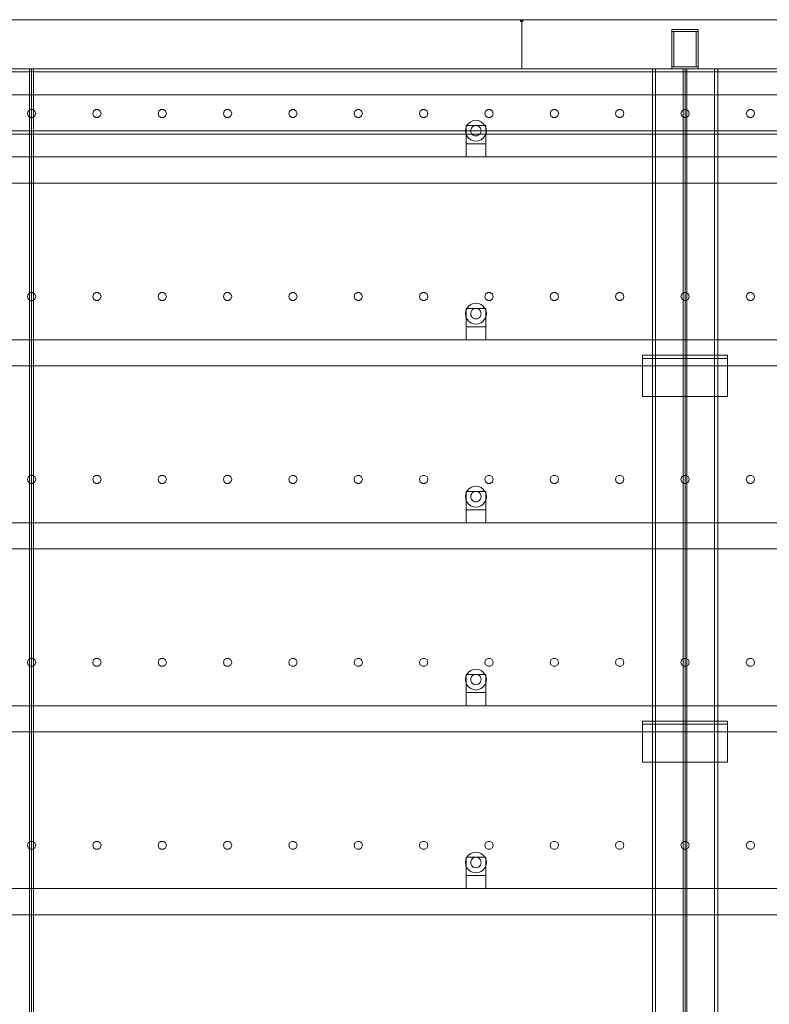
# Model space of a CAD drawing. Header units: millimetres. Extents: x -2233 to 61924, y -68080 to 6847.
# Tile 1008 of 1056: x 51443 to 52590, y 1493 to 3000. Entities that reach past the tile are written whole.
import ezdxf

# ---------------------------------------------------------------- set-up
doc = ezdxf.new("R2010")
doc.units = ezdxf.units.MM
doc.layers.add('lateral_secador', color=7, linetype='Continuous', lineweight=0)

msp = doc.modelspace()

# ---------------------------------------------------------------- linework, layer by layer
at = {"layer": 'lateral_secador'}
for p, q in [((51211.134, 3000), (52211.134, 3000)), ((52209.134, 3000), (52213.134, 3000)), ((52209.134, 3000), (52209.134, 2997)), ((52211.134, 2925), (52211.134, 3000)), ((52211.134, 3000), (53211.134, 3000)), ((52213.134, 2997), (52213.134, 3000)), ((52209.134, 2997), (52213.134, 2997)), ((52441.134, 2985), (52481.134, 2985)), ((52441.134, 2985), (52441.134, 2982)), ((52481.134, 2982), (52481.134, 2985)), ((52441.134, 2982), (52481.134, 2982)), ((52441.134, 2982), (52444.134, 2982)), ((52441.134, 2982), (52441.134, 2928)), ((52444.134, 2928), (52444.134, 2982)), ((52478.134, 2982), (52481.134, 2982)), ((52478.134, 2982), (52478.134, 2928)), ((52481.134, 2928), (52481.134, 2982)), ((40461.134, 2925), (60461.134, 2925)), ((50686.134, 2925), (51461.134, 2925)), ((51211.134, 2925), (52211.134, 2925)), ((51458.134, 2925), (51464.134, 2925)), ((51458.134, 2925), (51458.134, 60)), ((51461.134, 0), (51461.134, 2925)), ((51461.134, 2925), (52461.134, 2925)), ((51464.134, 60), (51464.134, 2925)), ((52211.134, 2925), (53211.134, 2925)), ((52411.134, 2925), (52511.134, 2925)), ((52411.134, 2925), (52411.134, 20)), ((52411.134, 2925), (52416.134, 2925)), ((52416.134, 20), (52416.134, 2925)), ((52441.134, 2928), (52481.134, 2928)), ((52441.134, 2928), (52441.134, 2925)), ((52441.134, 2928), (52444.134, 2928)), ((52441.134, 2925), (52481.134, 2925)), ((52458.134, 2925), (52464.134, 2925)), ((52458.134, 2925), (52458.134, 60)), ((52461.134, 0), (52461.134, 2925)), ((52461.134, 2925), (53461.134, 2925)), ((52464.134, 60), (52464.134, 2925)), ((52478.134, 2928), (52481.134, 2928)), ((52481.134, 2925), (52481.134, 2928)), ((52506.134, 2925), (52511.134, 2925)), ((52506.134, 2925), (52506.134, 20)), ((52511.134, 20), (52511.134, 2925)), ((40461.134, 2920), (60461.134, 2920)), ((40461.134, 2885), (60461.134, 2885)), ((51455.997, 2860.082), (51454.784, 2856.35)), ((51454.784, 2856.35), (51455.997, 2852.618)), ((51459.172, 2862.389), (51455.997, 2860.082)), ((51455.997, 2852.618), (51459.172, 2850.311)), ((51463.096, 2862.389), (51459.172, 2862.389)), ((51459.172, 2850.311), (51463.096, 2850.311)), ((51466.271, 2860.082), (51463.096, 2862.389)), ((51463.096, 2850.311), (51466.271, 2852.618)), ((51467.484, 2856.35), (51466.271, 2860.082)), ((51466.271, 2852.618), (51467.484, 2856.35)), ((51555.997, 2860.082), (51554.784, 2856.35)), ((51554.784, 2856.35), (51555.997, 2852.618)), ((51559.172, 2862.389), (51555.997, 2860.082)), ((51555.997, 2852.618), (51559.172, 2850.311)), ((51563.096, 2862.389), (51559.172, 2862.389)), ((51559.172, 2850.311), (51563.096, 2850.311)), ((51566.271, 2860.082), (51563.096, 2862.389)), ((51563.096, 2850.311), (51566.271, 2852.618)), ((51567.484, 2856.35), (51566.271, 2860.082)), ((51566.271, 2852.618), (51567.484, 2856.35)), ((51655.997, 2860.082), (51654.784, 2856.35)), ((51654.784, 2856.35), (51655.997, 2852.618)), ((51659.172, 2862.389), (51655.997, 2860.082)), ((51655.997, 2852.618), (51659.172, 2850.311)), ((51663.096, 2862.389), (51659.172, 2862.389)), ((51659.172, 2850.311), (51663.096, 2850.311)), ((51666.271, 2860.082), (51663.096, 2862.389)), ((51663.096, 2850.311), (51666.271, 2852.618)), ((51667.484, 2856.35), (51666.271, 2860.082)), ((51666.271, 2852.618), (51667.484, 2856.35)), ((51755.997, 2860.082), (51754.784, 2856.35)), ((51754.784, 2856.35), (51755.997, 2852.618)), ((51759.172, 2862.389), (51755.997, 2860.082)), ((51755.997, 2852.618), (51759.172, 2850.311)), ((51763.096, 2862.389), (51759.172, 2862.389)), ((51759.172, 2850.311), (51763.096, 2850.311)), ((51766.271, 2860.082), (51763.096, 2862.389)), ((51763.096, 2850.311), (51766.271, 2852.618)), ((51767.484, 2856.35), (51766.271, 2860.082)), ((51766.271, 2852.618), (51767.484, 2856.35)), ((51855.997, 2860.082), (51854.784, 2856.35)), ((51854.784, 2856.35), (51855.997, 2852.618)), ((51859.172, 2862.389), (51855.997, 2860.082)), ((51855.997, 2852.618), (51859.172, 2850.311)), ((51863.096, 2862.389), (51859.172, 2862.389)), ((51859.172, 2850.311), (51863.096, 2850.311)), ((51866.271, 2860.082), (51863.096, 2862.389)), ((51863.096, 2850.311), (51866.271, 2852.618)), ((51867.484, 2856.35), (51866.271, 2860.082)), ((51866.271, 2852.618), (51867.484, 2856.35)), ((51955.997, 2860.082), (51954.784, 2856.35)), ((51954.784, 2856.35), (51955.997, 2852.618)), ((51959.172, 2862.389), (51955.997, 2860.082)), ((51955.997, 2852.618), (51959.172, 2850.311)), ((51963.096, 2862.389), (51959.172, 2862.389)), ((51959.172, 2850.311), (51963.096, 2850.311)), ((51966.271, 2860.082), (51963.096, 2862.389)), ((51963.096, 2850.311), (51966.271, 2852.618)), ((51967.484, 2856.35), (51966.271, 2860.082)), ((51966.271, 2852.618), (51967.484, 2856.35)), ((52055.997, 2860.082), (52054.784, 2856.35)), ((52054.784, 2856.35), (52055.997, 2852.618)), ((52059.172, 2862.389), (52055.997, 2860.082)), ((52055.997, 2852.618), (52059.172, 2850.311)), ((52063.096, 2862.389), (52059.172, 2862.389)), ((52059.172, 2850.311), (52063.096, 2850.311)), ((52066.271, 2860.082), (52063.096, 2862.389)), ((52063.096, 2850.311), (52066.271, 2852.618)), ((52067.484, 2856.35), (52066.271, 2860.082)), ((52066.271, 2852.618), (52067.484, 2856.35)), ((52155.997, 2860.082), (52154.784, 2856.35)), ((52154.784, 2856.35), (52155.997, 2852.618)), ((52159.172, 2862.389), (52155.997, 2860.082)), ((52155.997, 2852.618), (52159.172, 2850.311)), ((52163.096, 2862.389), (52159.172, 2862.389)), ((52159.172, 2850.311), (52163.096, 2850.311)), ((52166.271, 2860.082), (52163.096, 2862.389)), ((52163.096, 2850.311), (52166.271, 2852.618)), ((52167.484, 2856.35), (52166.271, 2860.082)), ((52166.271, 2852.618), (52167.484, 2856.35)), ((52255.997, 2860.082), (52254.784, 2856.35)), ((52254.784, 2856.35), (52255.997, 2852.618)), ((52259.172, 2862.389), (52255.997, 2860.082)), ((52255.997, 2852.618), (52259.172, 2850.311)), ((52263.096, 2862.389), (52259.172, 2862.389)), ((52259.172, 2850.311), (52263.096, 2850.311)), ((52266.271, 2860.082), (52263.096, 2862.389)), ((52263.096, 2850.311), (52266.271, 2852.618)), ((52267.484, 2856.35), (52266.271, 2860.082)), ((52266.271, 2852.618), (52267.484, 2856.35)), ((52355.997, 2860.082), (52354.784, 2856.35)), ((52354.784, 2856.35), (52355.997, 2852.618)), ((52359.172, 2862.389), (52355.997, 2860.082)), ((52355.997, 2852.618), (52359.172, 2850.311)), ((52363.096, 2862.389), (52359.172, 2862.389)), ((52359.172, 2850.311), (52363.096, 2850.311)), ((52366.271, 2860.082), (52363.096, 2862.389)), ((52363.096, 2850.311), (52366.271, 2852.618)), ((52367.484, 2856.35), (52366.271, 2860.082)), ((52366.271, 2852.618), (52367.484, 2856.35)), ((52455.997, 2860.082), (52454.784, 2856.35)), ((52454.784, 2856.35), (52455.997, 2852.618)), ((52459.172, 2862.389), (52455.997, 2860.082)), ((52455.997, 2852.618), (52459.172, 2850.311)), ((52463.096, 2862.389), (52459.172, 2862.389)), ((52459.172, 2850.311), (52463.096, 2850.311)), ((52466.271, 2860.082), (52463.096, 2862.389)), ((52463.096, 2850.311), (52466.271, 2852.618)), ((52467.484, 2856.35), (52466.271, 2860.082)), ((52466.271, 2852.618), (52467.484, 2856.35)), ((52555.997, 2860.082), (52554.784, 2856.35)), ((52554.784, 2856.35), (52555.997, 2852.618)), ((52559.172, 2862.389), (52555.997, 2860.082)), ((52555.997, 2852.618), (52559.172, 2850.311)), ((52563.096, 2862.389), (52559.172, 2862.389)), ((52559.172, 2850.311), (52563.096, 2850.311)), ((52566.271, 2860.082), (52563.096, 2862.389)), ((52563.096, 2850.311), (52566.271, 2852.618)), ((52567.484, 2856.35), (52566.271, 2860.082)), ((52566.271, 2852.618), (52567.484, 2856.35)), ((52125.679, 2834.141), (52125.134, 2830)), ((52127.277, 2838), (52125.679, 2834.141)), ((52126.134, 2838), (52156.134, 2838)), ((52126.134, 2838), (52126.134, 2810)), ((52129.82, 2841.314), (52127.277, 2838)), ((52133.134, 2843.856), (52129.82, 2841.314)), ((52136.993, 2845.455), (52133.134, 2843.856)), ((52134.206, 2834), (52133.406, 2832.071)), ((52135.477, 2835.657), (52134.206, 2834)), ((52137.134, 2836.928), (52135.477, 2835.657)), ((52141.134, 2846), (52136.993, 2845.455)), ((52139.063, 2837.727), (52137.134, 2836.928)), ((52141.134, 2838), (52139.063, 2837.727)), ((52145.275, 2845.455), (52141.134, 2846)), ((52143.204, 2837.727), (52141.134, 2838)), ((52145.134, 2836.928), (52143.204, 2837.727)), ((52146.791, 2835.657), (52145.134, 2836.928)), ((52149.134, 2843.856), (52145.275, 2845.455)), ((52148.062, 2834), (52146.791, 2835.657)), ((52148.861, 2832.071), (52148.062, 2834)), ((52152.448, 2841.314), (52149.134, 2843.856)), ((52154.99, 2838), (52152.448, 2841.314)), ((52156.589, 2834.141), (52154.99, 2838)), ((52156.134, 2810), (52156.134, 2838)), ((52157.134, 2830), (52156.589, 2834.141)), ((40461.134, 2830), (60461.134, 2830)), ((40461.134, 2825), (60461.134, 2825)), ((52125.134, 2830), (52125.679, 2825.859)), ((52125.679, 2825.859), (52127.277, 2822)), ((52127.277, 2822), (52129.82, 2818.686)), ((52129.82, 2818.686), (52133.134, 2816.144)), ((52133.406, 2832.071), (52133.134, 2830)), ((52133.134, 2830), (52133.406, 2827.929)), ((52133.406, 2827.929), (52134.206, 2826)), ((52134.206, 2826), (52135.477, 2824.343)), ((52135.477, 2824.343), (52137.134, 2823.072)), ((52137.134, 2823.072), (52139.063, 2822.273)), ((52139.063, 2822.273), (52141.134, 2822)), ((52141.134, 2822), (52143.204, 2822.273)), ((52143.204, 2822.273), (52145.134, 2823.072)), ((52145.134, 2823.072), (52146.791, 2824.343)), ((52146.791, 2824.343), (52148.062, 2826)), ((52148.062, 2826), (52148.861, 2827.929)), ((52149.134, 2830), (52148.861, 2832.071)), ((52148.861, 2827.929), (52149.134, 2830)), ((52149.134, 2816.144), (52152.448, 2818.686)), ((52152.448, 2818.686), (52154.99, 2822)), ((52154.99, 2822), (52156.589, 2825.859)), ((52156.589, 2825.859), (52157.134, 2830)), ((52126.134, 2810), (52156.134, 2810)), ((52126.134, 2810), (52126.134, 2790)), ((52133.134, 2816.144), (52136.993, 2814.545)), ((52136.993, 2814.545), (52141.134, 2814)), ((52141.134, 2814), (52145.275, 2814.545)), ((52145.275, 2814.545), (52149.134, 2816.144)), ((52156.134, 2790), (52156.134, 2810)), ((40811.134, 2790), (60111.134, 2790)), ((52126.134, 2790), (52156.134, 2790)), ((40811.134, 2750), (60111.134, 2750)), ((51455.997, 2580.082), (51454.784, 2576.35)), ((51459.172, 2582.389), (51455.997, 2580.082)), ((51463.096, 2582.389), (51459.172, 2582.389)), ((51466.271, 2580.082), (51463.096, 2582.389)), ((51467.484, 2576.35), (51466.271, 2580.082)), ((51555.997, 2580.082), (51554.784, 2576.35)), ((51559.172, 2582.389), (51555.997, 2580.082)), ((51563.096, 2582.389), (51559.172, 2582.389)), ((51566.271, 2580.082), (51563.096, 2582.389)), ((51567.484, 2576.35), (51566.271, 2580.082)), ((51655.997, 2580.082), (51654.784, 2576.35)), ((51659.172, 2582.389), (51655.997, 2580.082)), ((51663.096, 2582.389), (51659.172, 2582.389)), ((51666.271, 2580.082), (51663.096, 2582.389)), ((51667.484, 2576.35), (51666.271, 2580.082)), ((51755.997, 2580.082), (51754.784, 2576.35)), ((51759.172, 2582.389), (51755.997, 2580.082)), ((51763.096, 2582.389), (51759.172, 2582.389)), ((51766.271, 2580.082), (51763.096, 2582.389)), ((51767.484, 2576.35), (51766.271, 2580.082)), ((51855.997, 2580.082), (51854.784, 2576.35)), ((51859.172, 2582.389), (51855.997, 2580.082)), ((51863.096, 2582.389), (51859.172, 2582.389)), ((51866.271, 2580.082), (51863.096, 2582.389)), ((51867.484, 2576.35), (51866.271, 2580.082)), ((51955.997, 2580.082), (51954.784, 2576.35)), ((51959.172, 2582.389), (51955.997, 2580.082)), ((51963.096, 2582.389), (51959.172, 2582.389)), ((51966.271, 2580.082), (51963.096, 2582.389)), ((51967.484, 2576.35), (51966.271, 2580.082)), ((52055.997, 2580.082), (52054.784, 2576.35)), ((52059.172, 2582.389), (52055.997, 2580.082)), ((52063.096, 2582.389), (52059.172, 2582.389)), ((52066.271, 2580.082), (52063.096, 2582.389)), ((52067.484, 2576.35), (52066.271, 2580.082)), ((52155.997, 2580.082), (52154.784, 2576.35)), ((52159.172, 2582.389), (52155.997, 2580.082)), ((52163.096, 2582.389), (52159.172, 2582.389)), ((52166.271, 2580.082), (52163.096, 2582.389)), ((52167.484, 2576.35), (52166.271, 2580.082)), ((52255.997, 2580.082), (52254.784, 2576.35)), ((52259.172, 2582.389), (52255.997, 2580.082)), ((52263.096, 2582.389), (52259.172, 2582.389)), ((52266.271, 2580.082), (52263.096, 2582.389)), ((52267.484, 2576.35), (52266.271, 2580.082)), ((52355.997, 2580.082), (52354.784, 2576.35)), ((52359.172, 2582.389), (52355.997, 2580.082)), ((52363.096, 2582.389), (52359.172, 2582.389)), ((52366.271, 2580.082), (52363.096, 2582.389)), ((52367.484, 2576.35), (52366.271, 2580.082)), ((52455.997, 2580.082), (52454.784, 2576.35)), ((52459.172, 2582.389), (52455.997, 2580.082)), ((52463.096, 2582.389), (52459.172, 2582.389)), ((52466.271, 2580.082), (52463.096, 2582.389)), ((52467.484, 2576.35), (52466.271, 2580.082)), ((52555.997, 2580.082), (52554.784, 2576.35)), ((52559.172, 2582.389), (52555.997, 2580.082)), ((52563.096, 2582.389), (52559.172, 2582.389)), ((52566.271, 2580.082), (52563.096, 2582.389)), ((52567.484, 2576.35), (52566.271, 2580.082)), ((51454.784, 2576.35), (51455.997, 2572.618)), ((51455.997, 2572.618), (51459.172, 2570.311)), ((51459.172, 2570.311), (51463.096, 2570.311)), ((51463.096, 2570.311), (51466.271, 2572.618)), ((51466.271, 2572.618), (51467.484, 2576.35)), ((51554.784, 2576.35), (51555.997, 2572.618)), ((51555.997, 2572.618), (51559.172, 2570.311)), ((51559.172, 2570.311), (51563.096, 2570.311)), ((51563.096, 2570.311), (51566.271, 2572.618)), ((51566.271, 2572.618), (51567.484, 2576.35)), ((51654.784, 2576.35), (51655.997, 2572.618)), ((51655.997, 2572.618), (51659.172, 2570.311)), ((51659.172, 2570.311), (51663.096, 2570.311)), ((51663.096, 2570.311), (51666.271, 2572.618)), ((51666.271, 2572.618), (51667.484, 2576.35)), ((51754.784, 2576.35), (51755.997, 2572.618)), ((51755.997, 2572.618), (51759.172, 2570.311)), ((51759.172, 2570.311), (51763.096, 2570.311)), ((51763.096, 2570.311), (51766.271, 2572.618)), ((51766.271, 2572.618), (51767.484, 2576.35)), ((51854.784, 2576.35), (51855.997, 2572.618)), ((51855.997, 2572.618), (51859.172, 2570.311)), ((51859.172, 2570.311), (51863.096, 2570.311)), ((51863.096, 2570.311), (51866.271, 2572.618)), ((51866.271, 2572.618), (51867.484, 2576.35)), ((51954.784, 2576.35), (51955.997, 2572.618)), ((51955.997, 2572.618), (51959.172, 2570.311)), ((51959.172, 2570.311), (51963.096, 2570.311)), ((51963.096, 2570.311), (51966.271, 2572.618)), ((51966.271, 2572.618), (51967.484, 2576.35)), ((52054.784, 2576.35), (52055.997, 2572.618)), ((52055.997, 2572.618), (52059.172, 2570.311)), ((52059.172, 2570.311), (52063.096, 2570.311)), ((52063.096, 2570.311), (52066.271, 2572.618)), ((52066.271, 2572.618), (52067.484, 2576.35)), ((52133.134, 2563.856), (52129.82, 2561.314)), ((52136.993, 2565.455), (52133.134, 2563.856)), ((52141.134, 2566), (52136.993, 2565.455)), ((52145.275, 2565.455), (52141.134, 2566)), ((52149.134, 2563.856), (52145.275, 2565.455)), ((52152.448, 2561.314), (52149.134, 2563.856)), ((52154.784, 2576.35), (52155.997, 2572.618)), ((52155.997, 2572.618), (52159.172, 2570.311)), ((52159.172, 2570.311), (52163.096, 2570.311)), ((52163.096, 2570.311), (52166.271, 2572.618)), ((52166.271, 2572.618), (52167.484, 2576.35)), ((52254.784, 2576.35), (52255.997, 2572.618)), ((52255.997, 2572.618), (52259.172, 2570.311)), ((52259.172, 2570.311), (52263.096, 2570.311)), ((52263.096, 2570.311), (52266.271, 2572.618)), ((52266.271, 2572.618), (52267.484, 2576.35)), ((52354.784, 2576.35), (52355.997, 2572.618)), ((52355.997, 2572.618), (52359.172, 2570.311)), ((52359.172, 2570.311), (52363.096, 2570.311)), ((52363.096, 2570.311), (52366.271, 2572.618)), ((52366.271, 2572.618), (52367.484, 2576.35)), ((52454.784, 2576.35), (52455.997, 2572.618)), ((52455.997, 2572.618), (52459.172, 2570.311)), ((52459.172, 2570.311), (52463.096, 2570.311)), ((52463.096, 2570.311), (52466.271, 2572.618)), ((52466.271, 2572.618), (52467.484, 2576.35)), ((52554.784, 2576.35), (52555.997, 2572.618)), ((52555.997, 2572.618), (52559.172, 2570.311)), ((52559.172, 2570.311), (52563.096, 2570.311)), ((52563.096, 2570.311), (52566.271, 2572.618)), ((52566.271, 2572.618), (52567.484, 2576.35)), ((52125.679, 2554.141), (52125.134, 2550)), ((52125.134, 2550), (52125.679, 2545.859)), ((52127.277, 2558), (52125.679, 2554.141)), ((52126.134, 2558), (52156.134, 2558)), ((52126.134, 2558), (52126.134, 2530)), ((52129.82, 2561.314), (52127.277, 2558)), ((52133.406, 2552.071), (52133.134, 2550)), ((52133.134, 2550), (52133.406, 2547.929)), ((52134.206, 2554), (52133.406, 2552.071)), ((52133.406, 2547.929), (52134.206, 2546)), ((52135.477, 2555.657), (52134.206, 2554)), ((52137.134, 2556.928), (52135.477, 2555.657)), ((52139.063, 2557.727), (52137.134, 2556.928)), ((52141.134, 2558), (52139.063, 2557.727)), ((52143.204, 2557.727), (52141.134, 2558)), ((52145.134, 2556.928), (52143.204, 2557.727)), ((52146.791, 2555.657), (52145.134, 2556.928)), ((52148.062, 2554), (52146.791, 2555.657)), ((52148.861, 2552.071), (52148.062, 2554)), ((52148.062, 2546), (52148.861, 2547.929)), ((52149.134, 2550), (52148.861, 2552.071)), ((52148.861, 2547.929), (52149.134, 2550)), ((52154.99, 2558), (52152.448, 2561.314)), ((52156.589, 2554.141), (52154.99, 2558)), ((52156.134, 2530), (52156.134, 2558)), ((52157.134, 2550), (52156.589, 2554.141)), ((52156.589, 2545.859), (52157.134, 2550)), ((52125.679, 2545.859), (52127.277, 2542)), ((52127.277, 2542), (52129.82, 2538.686)), ((52129.82, 2538.686), (52133.134, 2536.144)), ((52133.134, 2536.144), (52136.993, 2534.545)), ((52134.206, 2546), (52135.477, 2544.343)), ((52135.477, 2544.343), (52137.134, 2543.072)), ((52136.993, 2534.545), (52141.134, 2534)), ((52137.134, 2543.072), (52139.063, 2542.273)), ((52139.063, 2542.273), (52141.134, 2542)), ((52141.134, 2542), (52143.204, 2542.273)), ((52141.134, 2534), (52145.275, 2534.545)), ((52143.204, 2542.273), (52145.134, 2543.072)), ((52145.134, 2543.072), (52146.791, 2544.343)), ((52145.275, 2534.545), (52149.134, 2536.144)), ((52146.791, 2544.343), (52148.062, 2546)), ((52149.134, 2536.144), (52152.448, 2538.686)), ((52152.448, 2538.686), (52154.99, 2542)), ((52154.99, 2542), (52156.589, 2545.859)), ((52126.134, 2530), (52156.134, 2530)), ((52126.134, 2530), (52126.134, 2510)), ((52156.134, 2510), (52156.134, 2530)), ((40811.134, 2510), (60111.134, 2510)), ((52126.134, 2510), (52156.134, 2510)), ((52396.134, 2486.5), (52526.134, 2486.5)), ((52396.134, 2486.5), (52396.134, 2423.5)), ((52396.134, 2486.5), (52396.134, 2481.5)), ((52396.134, 2481.5), (52526.134, 2481.5)), ((52526.134, 2423.5), (52526.134, 2486.5)), ((52526.134, 2481.5), (52526.134, 2486.5)), ((40811.134, 2470), (60111.134, 2470)), ((52396.134, 2423.5), (52526.134, 2423.5)), ((51455.997, 2300.082), (51454.784, 2296.35)), ((51454.784, 2296.35), (51455.997, 2292.618)), ((51459.172, 2302.389), (51455.997, 2300.082)), ((51455.997, 2292.618), (51459.172, 2290.311)), ((51463.096, 2302.389), (51459.172, 2302.389)), ((51466.271, 2300.082), (51463.096, 2302.389)), ((51463.096, 2290.311), (51466.271, 2292.618)), ((51467.484, 2296.35), (51466.271, 2300.082)), ((51466.271, 2292.618), (51467.484, 2296.35)), ((51555.997, 2300.082), (51554.784, 2296.35)), ((51554.784, 2296.35), (51555.997, 2292.618)), ((51559.172, 2302.389), (51555.997, 2300.082)), ((51555.997, 2292.618), (51559.172, 2290.311)), ((51563.096, 2302.389), (51559.172, 2302.389)), ((51566.271, 2300.082), (51563.096, 2302.389)), ((51563.096, 2290.311), (51566.271, 2292.618)), ((51567.484, 2296.35), (51566.271, 2300.082)), ((51566.271, 2292.618), (51567.484, 2296.35)), ((51655.997, 2300.082), (51654.784, 2296.35)), ((51654.784, 2296.35), (51655.997, 2292.618)), ((51659.172, 2302.389), (51655.997, 2300.082)), ((51655.997, 2292.618), (51659.172, 2290.311)), ((51663.096, 2302.389), (51659.172, 2302.389)), ((51666.271, 2300.082), (51663.096, 2302.389)), ((51663.096, 2290.311), (51666.271, 2292.618)), ((51667.484, 2296.35), (51666.271, 2300.082)), ((51666.271, 2292.618), (51667.484, 2296.35)), ((51755.997, 2300.082), (51754.784, 2296.35)), ((51754.784, 2296.35), (51755.997, 2292.618)), ((51759.172, 2302.389), (51755.997, 2300.082)), ((51755.997, 2292.618), (51759.172, 2290.311)), ((51763.096, 2302.389), (51759.172, 2302.389)), ((51766.271, 2300.082), (51763.096, 2302.389)), ((51763.096, 2290.311), (51766.271, 2292.618)), ((51767.484, 2296.35), (51766.271, 2300.082)), ((51766.271, 2292.618), (51767.484, 2296.35)), ((51855.997, 2300.082), (51854.784, 2296.35)), ((51854.784, 2296.35), (51855.997, 2292.618)), ((51859.172, 2302.389), (51855.997, 2300.082)), ((51855.997, 2292.618), (51859.172, 2290.311)), ((51863.096, 2302.389), (51859.172, 2302.389)), ((51866.271, 2300.082), (51863.096, 2302.389)), ((51863.096, 2290.311), (51866.271, 2292.618)), ((51867.484, 2296.35), (51866.271, 2300.082)), ((51866.271, 2292.618), (51867.484, 2296.35)), ((51955.997, 2300.082), (51954.784, 2296.35)), ((51954.784, 2296.35), (51955.997, 2292.618)), ((51959.172, 2302.389), (51955.997, 2300.082)), ((51955.997, 2292.618), (51959.172, 2290.311)), ((51963.096, 2302.389), (51959.172, 2302.389)), ((51966.271, 2300.082), (51963.096, 2302.389)), ((51963.096, 2290.311), (51966.271, 2292.618)), ((51967.484, 2296.35), (51966.271, 2300.082)), ((51966.271, 2292.618), (51967.484, 2296.35)), ((52055.997, 2300.082), (52054.784, 2296.35)), ((52054.784, 2296.35), (52055.997, 2292.618)), ((52059.172, 2302.389), (52055.997, 2300.082)), ((52055.997, 2292.618), (52059.172, 2290.311)), ((52063.096, 2302.389), (52059.172, 2302.389)), ((52066.271, 2300.082), (52063.096, 2302.389)), ((52063.096, 2290.311), (52066.271, 2292.618)), ((52067.484, 2296.35), (52066.271, 2300.082)), ((52066.271, 2292.618), (52067.484, 2296.35)), ((52155.997, 2300.082), (52154.784, 2296.35)), ((52154.784, 2296.35), (52155.997, 2292.618)), ((52159.172, 2302.389), (52155.997, 2300.082)), ((52155.997, 2292.618), (52159.172, 2290.311)), ((52163.096, 2302.389), (52159.172, 2302.389)), ((52166.271, 2300.082), (52163.096, 2302.389)), ((52163.096, 2290.311), (52166.271, 2292.618)), ((52167.484, 2296.35), (52166.271, 2300.082)), ((52166.271, 2292.618), (52167.484, 2296.35)), ((52255.997, 2300.082), (52254.784, 2296.35)), ((52254.784, 2296.35), (52255.997, 2292.618)), ((52259.172, 2302.389), (52255.997, 2300.082)), ((52255.997, 2292.618), (52259.172, 2290.311)), ((52263.096, 2302.389), (52259.172, 2302.389)), ((52266.271, 2300.082), (52263.096, 2302.389)), ((52263.096, 2290.311), (52266.271, 2292.618)), ((52267.484, 2296.35), (52266.271, 2300.082)), ((52266.271, 2292.618), (52267.484, 2296.35)), ((52355.997, 2300.082), (52354.784, 2296.35)), ((52354.784, 2296.35), (52355.997, 2292.618)), ((52359.172, 2302.389), (52355.997, 2300.082)), ((52355.997, 2292.618), (52359.172, 2290.311)), ((52363.096, 2302.389), (52359.172, 2302.389)), ((52366.271, 2300.082), (52363.096, 2302.389)), ((52363.096, 2290.311), (52366.271, 2292.618)), ((52367.484, 2296.35), (52366.271, 2300.082)), ((52366.271, 2292.618), (52367.484, 2296.35)), ((52455.997, 2300.082), (52454.784, 2296.35)), ((52454.784, 2296.35), (52455.997, 2292.618)), ((52459.172, 2302.389), (52455.997, 2300.082)), ((52455.997, 2292.618), (52459.172, 2290.311)), ((52463.096, 2302.389), (52459.172, 2302.389)), ((52466.271, 2300.082), (52463.096, 2302.389)), ((52463.096, 2290.311), (52466.271, 2292.618)), ((52467.484, 2296.35), (52466.271, 2300.082)), ((52466.271, 2292.618), (52467.484, 2296.35)), ((52555.997, 2300.082), (52554.784, 2296.35)), ((52554.784, 2296.35), (52555.997, 2292.618)), ((52559.172, 2302.389), (52555.997, 2300.082)), ((52555.997, 2292.618), (52559.172, 2290.311)), ((52563.096, 2302.389), (52559.172, 2302.389)), ((52566.271, 2300.082), (52563.096, 2302.389)), ((52563.096, 2290.311), (52566.271, 2292.618)), ((52567.484, 2296.35), (52566.271, 2300.082)), ((52566.271, 2292.618), (52567.484, 2296.35)), ((51459.172, 2290.311), (51463.096, 2290.311)), ((51559.172, 2290.311), (51563.096, 2290.311)), ((51659.172, 2290.311), (51663.096, 2290.311)), ((51759.172, 2290.311), (51763.096, 2290.311)), ((51859.172, 2290.311), (51863.096, 2290.311)), ((51959.172, 2290.311), (51963.096, 2290.311)), ((52059.172, 2290.311), (52063.096, 2290.311)), ((52127.277, 2278), (52125.679, 2274.141)), ((52126.134, 2278), (52156.134, 2278)), ((52126.134, 2278), (52126.134, 2250)), ((52129.82, 2281.314), (52127.277, 2278)), ((52133.134, 2283.856), (52129.82, 2281.314)), ((52136.993, 2285.455), (52133.134, 2283.856)), ((52135.477, 2275.657), (52134.206, 2274)), ((52137.134, 2276.928), (52135.477, 2275.657)), ((52141.134, 2286), (52136.993, 2285.455)), ((52139.063, 2277.727), (52137.134, 2276.928)), ((52141.134, 2278), (52139.063, 2277.727)), ((52145.275, 2285.455), (52141.134, 2286)), ((52143.204, 2277.727), (52141.134, 2278)), ((52145.134, 2276.928), (52143.204, 2277.727)), ((52146.791, 2275.657), (52145.134, 2276.928)), ((52149.134, 2283.856), (52145.275, 2285.455)), ((52148.062, 2274), (52146.791, 2275.657)), ((52152.448, 2281.314), (52149.134, 2283.856)), ((52154.99, 2278), (52152.448, 2281.314)), ((52156.589, 2274.141), (52154.99, 2278)), ((52156.134, 2250), (52156.134, 2278)), ((52159.172, 2290.311), (52163.096, 2290.311)), ((52259.172, 2290.311), (52263.096, 2290.311)), ((52359.172, 2290.311), (52363.096, 2290.311)), ((52459.172, 2290.311), (52463.096, 2290.311)), ((52559.172, 2290.311), (52563.096, 2290.311)), ((52125.679, 2274.141), (52125.134, 2270)), ((52125.134, 2270), (52125.679, 2265.859)), ((52125.679, 2265.859), (52127.277, 2262)), ((52127.277, 2262), (52129.82, 2258.686)), ((52133.406, 2272.071), (52133.134, 2270)), ((52133.134, 2270), (52133.406, 2267.929)), ((52134.206, 2274), (52133.406, 2272.071)), ((52133.406, 2267.929), (52134.206, 2266)), ((52134.206, 2266), (52135.477, 2264.343)), ((52135.477, 2264.343), (52137.134, 2263.072)), ((52137.134, 2263.072), (52139.063, 2262.273)), ((52139.063, 2262.273), (52141.134, 2262)), ((52141.134, 2262), (52143.204, 2262.273)), ((52143.204, 2262.273), (52145.134, 2263.072)), ((52145.134, 2263.072), (52146.791, 2264.343)), ((52146.791, 2264.343), (52148.062, 2266)), ((52148.861, 2272.071), (52148.062, 2274)), ((52148.062, 2266), (52148.861, 2267.929)), ((52149.134, 2270), (52148.861, 2272.071)), ((52148.861, 2267.929), (52149.134, 2270)), ((52152.448, 2258.686), (52154.99, 2262)), ((52154.99, 2262), (52156.589, 2265.859)), ((52157.134, 2270), (52156.589, 2274.141)), ((52156.589, 2265.859), (52157.134, 2270)), ((52126.134, 2250), (52156.134, 2250)), ((52126.134, 2250), (52126.134, 2230)), ((52129.82, 2258.686), (52133.134, 2256.144)), ((52133.134, 2256.144), (52136.993, 2254.545)), ((52136.993, 2254.545), (52141.134, 2254)), ((52141.134, 2254), (52145.275, 2254.545)), ((52145.275, 2254.545), (52149.134, 2256.144)), ((52149.134, 2256.144), (52152.448, 2258.686)), ((52156.134, 2230), (52156.134, 2250)), ((40811.134, 2230), (60111.134, 2230)), ((52126.134, 2230), (52156.134, 2230)), ((40811.134, 2190), (60111.134, 2190)), ((51455.997, 2020.082), (51454.784, 2016.35)), ((51459.172, 2022.389), (51455.997, 2020.082)), ((51463.096, 2022.389), (51459.172, 2022.389)), ((51466.271, 2020.082), (51463.096, 2022.389)), ((51467.484, 2016.35), (51466.271, 2020.082)), ((51555.997, 2020.082), (51554.784, 2016.35)), ((51559.172, 2022.389), (51555.997, 2020.082)), ((51563.096, 2022.389), (51559.172, 2022.389)), ((51566.271, 2020.082), (51563.096, 2022.389)), ((51567.484, 2016.35), (51566.271, 2020.082)), ((51655.997, 2020.082), (51654.784, 2016.35)), ((51659.172, 2022.389), (51655.997, 2020.082)), ((51663.096, 2022.389), (51659.172, 2022.389)), ((51666.271, 2020.082), (51663.096, 2022.389)), ((51667.484, 2016.35), (51666.271, 2020.082)), ((51755.997, 2020.082), (51754.784, 2016.35)), ((51759.172, 2022.389), (51755.997, 2020.082)), ((51763.096, 2022.389), (51759.172, 2022.389)), ((51766.271, 2020.082), (51763.096, 2022.389)), ((51767.484, 2016.35), (51766.271, 2020.082)), ((51855.997, 2020.082), (51854.784, 2016.35)), ((51859.172, 2022.389), (51855.997, 2020.082)), ((51863.096, 2022.389), (51859.172, 2022.389)), ((51866.271, 2020.082), (51863.096, 2022.389)), ((51867.484, 2016.35), (51866.271, 2020.082)), ((51955.997, 2020.082), (51954.784, 2016.35)), ((51959.172, 2022.389), (51955.997, 2020.082)), ((51963.096, 2022.389), (51959.172, 2022.389)), ((51966.271, 2020.082), (51963.096, 2022.389)), ((51967.484, 2016.35), (51966.271, 2020.082)), ((52055.997, 2020.082), (52054.784, 2016.35)), ((52059.172, 2022.389), (52055.997, 2020.082)), ((52063.096, 2022.389), (52059.172, 2022.389)), ((52066.271, 2020.082), (52063.096, 2022.389)), ((52067.484, 2016.35), (52066.271, 2020.082)), ((52155.997, 2020.082), (52154.784, 2016.35)), ((52159.172, 2022.389), (52155.997, 2020.082)), ((52163.096, 2022.389), (52159.172, 2022.389)), ((52166.271, 2020.082), (52163.096, 2022.389)), ((52167.484, 2016.35), (52166.271, 2020.082)), ((52255.997, 2020.082), (52254.784, 2016.35)), ((52259.172, 2022.389), (52255.997, 2020.082)), ((52263.096, 2022.389), (52259.172, 2022.389)), ((52266.271, 2020.082), (52263.096, 2022.389)), ((52267.484, 2016.35), (52266.271, 2020.082)), ((52355.997, 2020.082), (52354.784, 2016.35)), ((52359.172, 2022.389), (52355.997, 2020.082)), ((52363.096, 2022.389), (52359.172, 2022.389)), ((52366.271, 2020.082), (52363.096, 2022.389)), ((52367.484, 2016.35), (52366.271, 2020.082)), ((52455.997, 2020.082), (52454.784, 2016.35)), ((52459.172, 2022.389), (52455.997, 2020.082)), ((52463.096, 2022.389), (52459.172, 2022.389)), ((52466.271, 2020.082), (52463.096, 2022.389)), ((52467.484, 2016.35), (52466.271, 2020.082)), ((52555.997, 2020.082), (52554.784, 2016.35)), ((52559.172, 2022.389), (52555.997, 2020.082)), ((52563.096, 2022.389), (52559.172, 2022.389)), ((52566.271, 2020.082), (52563.096, 2022.389)), ((52567.484, 2016.35), (52566.271, 2020.082)), ((51454.784, 2016.35), (51455.997, 2012.618)), ((51455.997, 2012.618), (51459.172, 2010.311)), ((51459.172, 2010.311), (51463.096, 2010.311)), ((51463.096, 2010.311), (51466.271, 2012.618)), ((51466.271, 2012.618), (51467.484, 2016.35)), ((51554.784, 2016.35), (51555.997, 2012.618)), ((51555.997, 2012.618), (51559.172, 2010.311)), ((51559.172, 2010.311), (51563.096, 2010.311)), ((51563.096, 2010.311), (51566.271, 2012.618)), ((51566.271, 2012.618), (51567.484, 2016.35)), ((51654.784, 2016.35), (51655.997, 2012.618)), ((51655.997, 2012.618), (51659.172, 2010.311)), ((51659.172, 2010.311), (51663.096, 2010.311)), ((51663.096, 2010.311), (51666.271, 2012.618)), ((51666.271, 2012.618), (51667.484, 2016.35)), ((51754.784, 2016.35), (51755.997, 2012.618)), ((51755.997, 2012.618), (51759.172, 2010.311)), ((51759.172, 2010.311), (51763.096, 2010.311)), ((51763.096, 2010.311), (51766.271, 2012.618)), ((51766.271, 2012.618), (51767.484, 2016.35)), ((51854.784, 2016.35), (51855.997, 2012.618)), ((51855.997, 2012.618), (51859.172, 2010.311)), ((51859.172, 2010.311), (51863.096, 2010.311)), ((51863.096, 2010.311), (51866.271, 2012.618)), ((51866.271, 2012.618), (51867.484, 2016.35)), ((51954.784, 2016.35), (51955.997, 2012.618)), ((51955.997, 2012.618), (51959.172, 2010.311)), ((51959.172, 2010.311), (51963.096, 2010.311)), ((51963.096, 2010.311), (51966.271, 2012.618)), ((51966.271, 2012.618), (51967.484, 2016.35)), ((52054.784, 2016.35), (52055.997, 2012.618)), ((52055.997, 2012.618), (52059.172, 2010.311)), ((52059.172, 2010.311), (52063.096, 2010.311)), ((52063.096, 2010.311), (52066.271, 2012.618)), ((52066.271, 2012.618), (52067.484, 2016.35)), ((52136.993, 2005.455), (52133.134, 2003.856)), ((52141.134, 2006), (52136.993, 2005.455)), ((52145.275, 2005.455), (52141.134, 2006)), ((52149.134, 2003.856), (52145.275, 2005.455)), ((52154.784, 2016.35), (52155.997, 2012.618)), ((52155.997, 2012.618), (52159.172, 2010.311)), ((52159.172, 2010.311), (52163.096, 2010.311)), ((52163.096, 2010.311), (52166.271, 2012.618)), ((52166.271, 2012.618), (52167.484, 2016.35)), ((52254.784, 2016.35), (52255.997, 2012.618)), ((52255.997, 2012.618), (52259.172, 2010.311)), ((52259.172, 2010.311), (52263.096, 2010.311)), ((52263.096, 2010.311), (52266.271, 2012.618)), ((52266.271, 2012.618), (52267.484, 2016.35)), ((52354.784, 2016.35), (52355.997, 2012.618)), ((52355.997, 2012.618), (52359.172, 2010.311)), ((52359.172, 2010.311), (52363.096, 2010.311)), ((52363.096, 2010.311), (52366.271, 2012.618)), ((52366.271, 2012.618), (52367.484, 2016.35)), ((52454.784, 2016.35), (52455.997, 2012.618)), ((52455.997, 2012.618), (52459.172, 2010.311)), ((52459.172, 2010.311), (52463.096, 2010.311)), ((52463.096, 2010.311), (52466.271, 2012.618)), ((52466.271, 2012.618), (52467.484, 2016.35)), ((52554.784, 2016.35), (52555.997, 2012.618)), ((52555.997, 2012.618), (52559.172, 2010.311)), ((52559.172, 2010.311), (52563.096, 2010.311)), ((52563.096, 2010.311), (52566.271, 2012.618)), ((52566.271, 2012.618), (52567.484, 2016.35)), ((52125.679, 1994.141), (52125.134, 1990)), ((52125.134, 1990), (52125.679, 1985.859)), ((52127.277, 1998), (52125.679, 1994.141)), ((52126.134, 1998), (52156.134, 1998)), ((52126.134, 1998), (52126.134, 1970)), ((52129.82, 2001.314), (52127.277, 1998)), ((52133.134, 2003.856), (52129.82, 2001.314)), ((52133.406, 1992.071), (52133.134, 1990)), ((52133.134, 1990), (52133.406, 1987.929)), ((52134.206, 1994), (52133.406, 1992.071)), ((52135.477, 1995.657), (52134.206, 1994)), ((52137.134, 1996.928), (52135.477, 1995.657)), ((52139.063, 1997.727), (52137.134, 1996.928)), ((52141.134, 1998), (52139.063, 1997.727)), ((52143.204, 1997.727), (52141.134, 1998)), ((52145.134, 1996.928), (52143.204, 1997.727)), ((52146.791, 1995.657), (52145.134, 1996.928)), ((52148.062, 1994), (52146.791, 1995.657)), ((52148.861, 1992.071), (52148.062, 1994)), ((52149.134, 1990), (52148.861, 1992.071)), ((52148.861, 1987.929), (52149.134, 1990)), ((52152.448, 2001.314), (52149.134, 2003.856)), ((52154.99, 1998), (52152.448, 2001.314)), ((52156.589, 1994.141), (52154.99, 1998)), ((52156.134, 1970), (52156.134, 1998)), ((52157.134, 1990), (52156.589, 1994.141)), ((52156.589, 1985.859), (52157.134, 1990)), ((52125.679, 1985.859), (52127.277, 1982)), ((52127.277, 1982), (52129.82, 1978.686)), ((52129.82, 1978.686), (52133.134, 1976.144)), ((52133.134, 1976.144), (52136.993, 1974.545)), ((52133.406, 1987.929), (52134.206, 1986)), ((52134.206, 1986), (52135.477, 1984.343)), ((52135.477, 1984.343), (52137.134, 1983.072)), ((52136.993, 1974.545), (52141.134, 1974)), ((52137.134, 1983.072), (52139.063, 1982.273)), ((52139.063, 1982.273), (52141.134, 1982)), ((52141.134, 1982), (52143.204, 1982.273)), ((52141.134, 1974), (52145.275, 1974.545)), ((52143.204, 1982.273), (52145.134, 1983.072)), ((52145.134, 1983.072), (52146.791, 1984.343)), ((52145.275, 1974.545), (52149.134, 1976.144)), ((52146.791, 1984.343), (52148.062, 1986)), ((52148.062, 1986), (52148.861, 1987.929)), ((52149.134, 1976.144), (52152.448, 1978.686)), ((52152.448, 1978.686), (52154.99, 1982)), ((52154.99, 1982), (52156.589, 1985.859)), ((52126.134, 1970), (52156.134, 1970)), ((52126.134, 1970), (52126.134, 1950)), ((52156.134, 1950), (52156.134, 1970)), ((40811.134, 1950), (60111.134, 1950)), ((52126.134, 1950), (52156.134, 1950)), ((52396.134, 1926.5), (52526.134, 1926.5)), ((52396.134, 1926.5), (52396.134, 1863.5)), ((52396.134, 1926.5), (52396.134, 1921.5)), ((52396.134, 1921.5), (52526.134, 1921.5)), ((52526.134, 1863.5), (52526.134, 1926.5)), ((52526.134, 1921.5), (52526.134, 1926.5)), ((40811.134, 1910), (60111.134, 1910)), ((52396.134, 1863.5), (52526.134, 1863.5)), ((51455.997, 1740.082), (51454.784, 1736.35)), ((51454.784, 1736.35), (51455.997, 1732.618)), ((51459.172, 1742.389), (51455.997, 1740.082)), ((51463.096, 1742.389), (51459.172, 1742.389)), ((51466.271, 1740.082), (51463.096, 1742.389)), ((51467.484, 1736.35), (51466.271, 1740.082)), ((51466.271, 1732.618), (51467.484, 1736.35)), ((51555.997, 1740.082), (51554.784, 1736.35)), ((51554.784, 1736.35), (51555.997, 1732.618)), ((51559.172, 1742.389), (51555.997, 1740.082)), ((51563.096, 1742.389), (51559.172, 1742.389)), ((51566.271, 1740.082), (51563.096, 1742.389)), ((51567.484, 1736.35), (51566.271, 1740.082)), ((51566.271, 1732.618), (51567.484, 1736.35)), ((51655.997, 1740.082), (51654.784, 1736.35)), ((51654.784, 1736.35), (51655.997, 1732.618)), ((51659.172, 1742.389), (51655.997, 1740.082)), ((51663.096, 1742.389), (51659.172, 1742.389)), ((51666.271, 1740.082), (51663.096, 1742.389)), ((51667.484, 1736.35), (51666.271, 1740.082)), ((51666.271, 1732.618), (51667.484, 1736.35)), ((51755.997, 1740.082), (51754.784, 1736.35)), ((51754.784, 1736.35), (51755.997, 1732.618)), ((51759.172, 1742.389), (51755.997, 1740.082)), ((51763.096, 1742.389), (51759.172, 1742.389)), ((51766.271, 1740.082), (51763.096, 1742.389)), ((51767.484, 1736.35), (51766.271, 1740.082)), ((51766.271, 1732.618), (51767.484, 1736.35)), ((51855.997, 1740.082), (51854.784, 1736.35)), ((51854.784, 1736.35), (51855.997, 1732.618)), ((51859.172, 1742.389), (51855.997, 1740.082)), ((51863.096, 1742.389), (51859.172, 1742.389)), ((51866.271, 1740.082), (51863.096, 1742.389)), ((51867.484, 1736.35), (51866.271, 1740.082)), ((51866.271, 1732.618), (51867.484, 1736.35)), ((51955.997, 1740.082), (51954.784, 1736.35)), ((51954.784, 1736.35), (51955.997, 1732.618)), ((51959.172, 1742.389), (51955.997, 1740.082)), ((51963.096, 1742.389), (51959.172, 1742.389)), ((51966.271, 1740.082), (51963.096, 1742.389)), ((51967.484, 1736.35), (51966.271, 1740.082)), ((51966.271, 1732.618), (51967.484, 1736.35)), ((52055.997, 1740.082), (52054.784, 1736.35)), ((52054.784, 1736.35), (52055.997, 1732.618)), ((52059.172, 1742.389), (52055.997, 1740.082)), ((52063.096, 1742.389), (52059.172, 1742.389)), ((52066.271, 1740.082), (52063.096, 1742.389)), ((52067.484, 1736.35), (52066.271, 1740.082)), ((52066.271, 1732.618), (52067.484, 1736.35)), ((52155.997, 1740.082), (52154.784, 1736.35)), ((52154.784, 1736.35), (52155.997, 1732.618)), ((52159.172, 1742.389), (52155.997, 1740.082)), ((52163.096, 1742.389), (52159.172, 1742.389)), ((52166.271, 1740.082), (52163.096, 1742.389)), ((52167.484, 1736.35), (52166.271, 1740.082)), ((52166.271, 1732.618), (52167.484, 1736.35)), ((52255.997, 1740.082), (52254.784, 1736.35)), ((52254.784, 1736.35), (52255.997, 1732.618)), ((52259.172, 1742.389), (52255.997, 1740.082)), ((52263.096, 1742.389), (52259.172, 1742.389)), ((52266.271, 1740.082), (52263.096, 1742.389)), ((52267.484, 1736.35), (52266.271, 1740.082)), ((52266.271, 1732.618), (52267.484, 1736.35)), ((52355.997, 1740.082), (52354.784, 1736.35)), ((52354.784, 1736.35), (52355.997, 1732.618)), ((52359.172, 1742.389), (52355.997, 1740.082)), ((52363.096, 1742.389), (52359.172, 1742.389)), ((52366.271, 1740.082), (52363.096, 1742.389)), ((52367.484, 1736.35), (52366.271, 1740.082)), ((52366.271, 1732.618), (52367.484, 1736.35)), ((52455.997, 1740.082), (52454.784, 1736.35)), ((52454.784, 1736.35), (52455.997, 1732.618)), ((52459.172, 1742.389), (52455.997, 1740.082)), ((52463.096, 1742.389), (52459.172, 1742.389)), ((52466.271, 1740.082), (52463.096, 1742.389)), ((52467.484, 1736.35), (52466.271, 1740.082)), ((52466.271, 1732.618), (52467.484, 1736.35)), ((52555.997, 1740.082), (52554.784, 1736.35)), ((52554.784, 1736.35), (52555.997, 1732.618)), ((52559.172, 1742.389), (52555.997, 1740.082)), ((52563.096, 1742.389), (52559.172, 1742.389)), ((52566.271, 1740.082), (52563.096, 1742.389)), ((52567.484, 1736.35), (52566.271, 1740.082)), ((52566.271, 1732.618), (52567.484, 1736.35)), ((51455.997, 1732.618), (51459.172, 1730.311)), ((51459.172, 1730.311), (51463.096, 1730.311)), ((51463.096, 1730.311), (51466.271, 1732.618)), ((51555.997, 1732.618), (51559.172, 1730.311)), ((51559.172, 1730.311), (51563.096, 1730.311)), ((51563.096, 1730.311), (51566.271, 1732.618)), ((51655.997, 1732.618), (51659.172, 1730.311)), ((51659.172, 1730.311), (51663.096, 1730.311)), ((51663.096, 1730.311), (51666.271, 1732.618)), ((51755.997, 1732.618), (51759.172, 1730.311)), ((51759.172, 1730.311), (51763.096, 1730.311)), ((51763.096, 1730.311), (51766.271, 1732.618)), ((51855.997, 1732.618), (51859.172, 1730.311)), ((51859.172, 1730.311), (51863.096, 1730.311)), ((51863.096, 1730.311), (51866.271, 1732.618)), ((51955.997, 1732.618), (51959.172, 1730.311)), ((51959.172, 1730.311), (51963.096, 1730.311)), ((51963.096, 1730.311), (51966.271, 1732.618)), ((52055.997, 1732.618), (52059.172, 1730.311)), ((52059.172, 1730.311), (52063.096, 1730.311)), ((52063.096, 1730.311), (52066.271, 1732.618)), ((52129.82, 1721.314), (52127.277, 1718)), ((52133.134, 1723.856), (52129.82, 1721.314)), ((52136.993, 1725.455), (52133.134, 1723.856)), ((52141.134, 1726), (52136.993, 1725.455)), ((52145.275, 1725.455), (52141.134, 1726)), ((52149.134, 1723.856), (52145.275, 1725.455)), ((52152.448, 1721.314), (52149.134, 1723.856)), ((52154.99, 1718), (52152.448, 1721.314)), ((52155.997, 1732.618), (52159.172, 1730.311)), ((52159.172, 1730.311), (52163.096, 1730.311)), ((52163.096, 1730.311), (52166.271, 1732.618)), ((52255.997, 1732.618), (52259.172, 1730.311)), ((52259.172, 1730.311), (52263.096, 1730.311)), ((52263.096, 1730.311), (52266.271, 1732.618)), ((52355.997, 1732.618), (52359.172, 1730.311)), ((52359.172, 1730.311), (52363.096, 1730.311)), ((52363.096, 1730.311), (52366.271, 1732.618)), ((52455.997, 1732.618), (52459.172, 1730.311)), ((52459.172, 1730.311), (52463.096, 1730.311)), ((52463.096, 1730.311), (52466.271, 1732.618)), ((52555.997, 1732.618), (52559.172, 1730.311)), ((52559.172, 1730.311), (52563.096, 1730.311)), ((52563.096, 1730.311), (52566.271, 1732.618)), ((52125.679, 1714.141), (52125.134, 1710)), ((52125.134, 1710), (52125.679, 1705.859)), ((52127.277, 1718), (52125.679, 1714.141)), ((52125.679, 1705.859), (52127.277, 1702)), ((52126.134, 1718), (52156.134, 1718)), ((52126.134, 1718), (52126.134, 1690)), ((52133.406, 1712.071), (52133.134, 1710)), ((52133.134, 1710), (52133.406, 1707.929)), ((52134.206, 1714), (52133.406, 1712.071)), ((52133.406, 1707.929), (52134.206, 1706)), ((52135.477, 1715.657), (52134.206, 1714)), ((52134.206, 1706), (52135.477, 1704.343)), ((52137.134, 1716.928), (52135.477, 1715.657)), ((52135.477, 1704.343), (52137.134, 1703.072)), ((52139.063, 1717.727), (52137.134, 1716.928)), ((52137.134, 1703.072), (52139.063, 1702.273)), ((52141.134, 1718), (52139.063, 1717.727)), ((52143.204, 1717.727), (52141.134, 1718)), ((52145.134, 1716.928), (52143.204, 1717.727)), ((52143.204, 1702.273), (52145.134, 1703.072)), ((52146.791, 1715.657), (52145.134, 1716.928)), ((52145.134, 1703.072), (52146.791, 1704.343)), ((52148.062, 1714), (52146.791, 1715.657)), ((52146.791, 1704.343), (52148.062, 1706)), ((52148.861, 1712.071), (52148.062, 1714)), ((52148.062, 1706), (52148.861, 1707.929)), ((52149.134, 1710), (52148.861, 1712.071)), ((52148.861, 1707.929), (52149.134, 1710)), ((52156.589, 1714.141), (52154.99, 1718)), ((52154.99, 1702), (52156.589, 1705.859)), ((52156.134, 1690), (52156.134, 1718)), ((52157.134, 1710), (52156.589, 1714.141)), ((52156.589, 1705.859), (52157.134, 1710)), ((52126.134, 1690), (52156.134, 1690)), ((52126.134, 1690), (52126.134, 1670)), ((52127.277, 1702), (52129.82, 1698.686)), ((52129.82, 1698.686), (52133.134, 1696.144)), ((52133.134, 1696.144), (52136.993, 1694.545)), ((52136.993, 1694.545), (52141.134, 1694)), ((52139.063, 1702.273), (52141.134, 1702)), ((52141.134, 1702), (52143.204, 1702.273)), ((52141.134, 1694), (52145.275, 1694.545)), ((52145.275, 1694.545), (52149.134, 1696.144)), ((52149.134, 1696.144), (52152.448, 1698.686)), ((52152.448, 1698.686), (52154.99, 1702)), ((52156.134, 1670), (52156.134, 1690)), ((40811.134, 1670), (60111.134, 1670)), ((52126.134, 1670), (52156.134, 1670)), ((40811.134, 1630), (60111.134, 1630))]:
    msp.add_line(p, q, dxfattribs=at)

doc.saveas('drawing.dxf')
